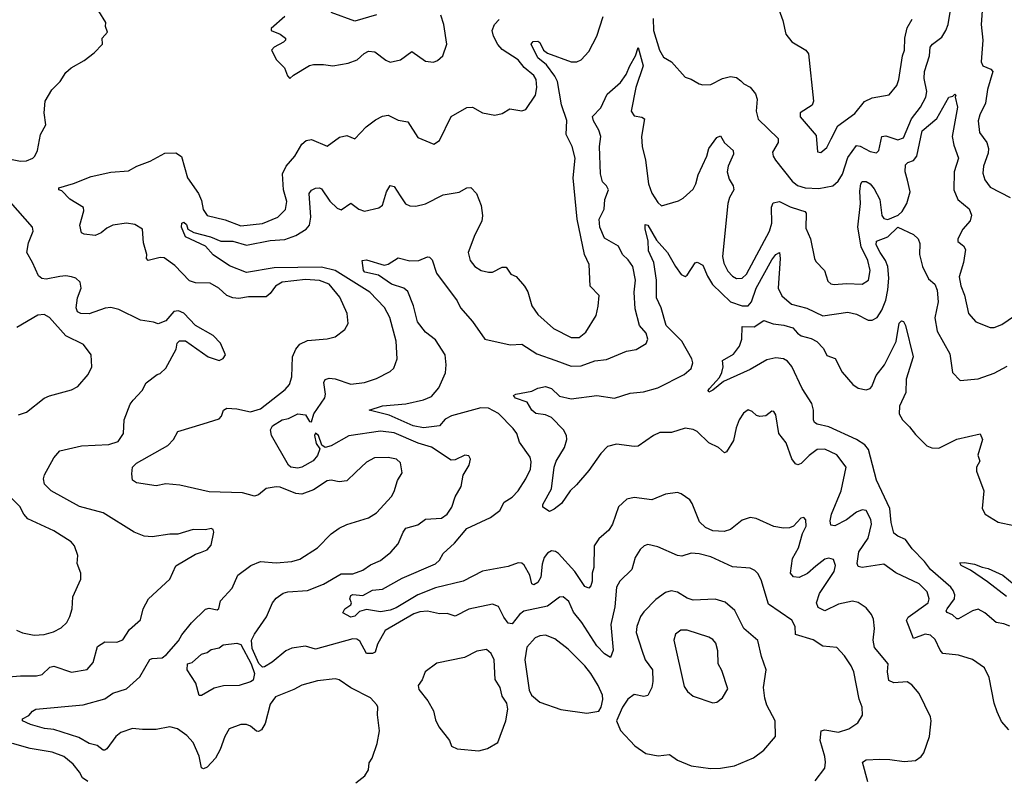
# Model space of a CAD drawing. Extents: x 1468344 to 1613994, y 525695 to 643861.
# Tile 259 of 427: x 1560581 to 1565587, y 592823 to 596689. Entities that reach past the tile are written whole.
import ezdxf

# ---------------------------------------------------------------- set-up
doc = ezdxf.new("R2010")
doc.units = 0

msp = doc.modelspace()

# ---------------------------------------------------------------- linework, layer by layer
at = {"layer": '0CON10XD'}
for points in [[(1563801.5, 596695), (1563803.2, 596635), (1563834.2, 596535), (1563855, 596498.6), (1563895.8, 596475.8), (1563965, 596397.5), (1563995, 596387.5), (1564035, 596362.5), (1564055, 596357.5), (1564095, 596360), (1564155, 596390), (1564195, 596400), (1564225.9, 596395.9), (1564248, 596378), (1564262.7, 596362.7), (1564295, 596346.7), (1564322.7, 596312.7), (1564331.4, 596285), (1564325.7, 596225), (1564335, 596184.2), (1564438.2, 596085), (1564437.5, 596065), (1564408.6, 596015), (1564411.4, 595995), (1564424.4, 595975), (1564509.2, 595869.2), (1564535, 595846.2), (1564575, 595835.3), (1564645, 595831.2), (1564715, 595845.5), (1564742.4, 595867.6), (1564765, 595904.3), (1564792, 595988), (1564835, 596050), (1564855, 596046.8), (1564905, 596019.1), (1564936.9, 596013.1), (1564950, 596025), (1564965, 596095.6), (1564985, 596098), (1565045, 596078.3), (1565075, 596088.8), (1565115, 596184.6), (1565160.9, 596245), (1565187.5, 596295), (1565193.6, 596325), (1565179.4, 596390.6), (1565181.1, 596425), (1565206.4, 596505), (1565210.6, 596549.4), (1565221.9, 596565), (1565269.3, 596600.7), (1565290.3, 596635), (1565301.2, 596665), (1565322.4, 596787.6)], [(1560535, 595979.5), (1560585, 595970.6), (1560615, 595972), (1560647.5, 595985), (1560657.5, 595995), (1560672.5, 596025), (1560686.7, 596105), (1560713.8, 596155), (1560706.4, 596216.4), (1560711.2, 596275), (1560745, 596333.3), (1560786.7, 596375), (1560815, 596420), (1560843.3, 596445), (1560908.3, 596481.7), (1560959.5, 596520.5), (1561002.5, 596565), (1561000, 596595), (1561027.5, 596625), (1561017.5, 596655), (1561018.8, 596675), (1560983, 596733)], [(1562395, 596714.2), (1562285, 596681.9), (1562165, 596726)], [(1564441.3, 596741.3), (1564461.4, 596685), (1564476.7, 596615), (1564507, 596577), (1564578.9, 596535), (1564591.9, 596515), (1564617.1, 596275), (1564610, 596255), (1564549.2, 596215), (1564550, 596195), (1564630.7, 596100.7), (1564637, 596017), (1564655, 596013.8), (1564685, 596040), (1564707.1, 596082.9), (1564740.8, 596149.2), (1564827.9, 596212.1), (1564876.9, 596273.1), (1564915, 596292.5), (1565002.2, 596307.8), (1565040, 596355), (1565051.5, 596385), (1565069.3, 596505), (1565079.2, 596535), (1565080.8, 596595), (1565093, 596647), (1565117.9, 596692.1)], [(1565474.6, 596734.6), (1565469.7, 596665), (1565478.4, 596585), (1565469.6, 596475), (1565478.6, 596455), (1565517.9, 596437.9), (1565529.5, 596425), (1565501.6, 596335), (1565490.9, 596265), (1565462.3, 596205), (1565454.6, 596175), (1565461.2, 596115), (1565497.7, 596065), (1565507.3, 596035), (1565505, 596011.2), (1565481.8, 595945), (1565478.6, 595908.6), (1565487.8, 595875), (1565515, 595837.1), (1565616.2, 595785)], [(1561930, 596705), (1561860, 596645), (1561860, 596635), (1561905, 596616.2), (1561932.5, 596595), (1561932.5, 596585), (1561922.5, 596575), (1561875, 596550), (1561861.2, 596535), (1561886.7, 596485), (1561927.5, 596445), (1561943, 596403), (1561955, 596390)], [(1561955, 596390), (1561973, 596407), (1562054.2, 596455.8), (1562075, 596462), (1562125, 596462), (1562173.9, 596453.9), (1562251.7, 596468.3), (1562296.7, 596485), (1562332.7, 596517.3), (1562355, 596528.8), (1562387.5, 596525), (1562442.7, 596482.7), (1562465, 596473.8), (1562517.5, 596485), (1562575, 596526.7), (1562645, 596478.8), (1562685, 596473.8), (1562705, 596481.2), (1562732, 596505), (1562752, 596565), (1562737.5, 596665), (1562721.7, 596711.7)], [(1562207.8, 596092.2), (1562245, 596100.8), (1562285, 596083.3), (1562342.9, 596145), (1562389.4, 596180.6), (1562425, 596198.1), (1562455, 596203.3), (1562505, 596179.2), (1562555, 596170), (1562605, 596090.8), (1562686.1, 596056.1), (1562715.5, 596075), (1562775, 596197.1), (1562855, 596243.1), (1562882.5, 596245), (1562935, 596215.8), (1562996.1, 596203.9), (1563035, 596212.5), (1563073.6, 596236.4), (1563135, 596226.7), (1563155, 596233.3), (1563204.4, 596305), (1563210.8, 596345), (1563207.5, 596385), (1563195.7, 596405), (1563145.8, 596445.8), (1563115, 596485.4), (1563035, 596538.2), (1563012.8, 596562.8), (1562990, 596605), (1562982.9, 596635), (1562995, 596664.4), (1563019.5, 596690.5)], [(1562515.7, 595794.3), (1562543.3, 595753.3), (1562565, 595743.1), (1562595, 595740.9), (1562645, 595753.5), (1562735, 595798.1), (1562815, 595812), (1562855, 595833.8), (1562875, 595836.7), (1562903.8, 595805), (1562926.7, 595745), (1562933.6, 595693.6), (1562930, 595665), (1562894.5, 595595), (1562861.9, 595505), (1562871.1, 595465), (1562894.7, 595434.7), (1562926.7, 595415), (1562965, 595405.7), (1562985, 595406), (1563035, 595432), (1563055, 595431.2), (1563077.5, 595395), (1563105, 595383.3), (1563148.1, 595335), (1563165.3, 595305.3), (1563184.5, 595235), (1563215, 595191.1), (1563295, 595119.5), (1563385, 595074.4), (1563425, 595072.9), (1563459.5, 595100.5), (1563512.2, 595185), (1563523.1, 595233.1), (1563526.6, 595286.6), (1563481.2, 595335), (1563476.8, 595445), (1563452.8, 595495), (1563415.9, 595675), (1563395.5, 595885), (1563405.5, 595985), (1563390, 596045), (1563359.6, 596105), (1563362.9, 596177.1), (1563335, 596255.8), (1563314.9, 596374.9), (1563302.1, 596402.1), (1563259.3, 596459.3), (1563214.8, 596495), (1563182.1, 596565), (1563191.8, 596578.2), (1563215, 596580), (1563225, 596573.3), (1563243.9, 596533.9), (1563265, 596518.2), (1563385, 596474.6), (1563414.6, 596475.4), (1563435.4, 596484.6), (1563475, 596527.5), (1563516.2, 596605), (1563548.5, 596705)], [(1564893.1, 592815), (1564865.6, 592914.4), (1564885, 592926.5), (1564955, 592930), (1565005, 592929.2), (1565077.9, 592917.9), (1565135, 592924.2), (1565165, 592944), (1565177.6, 592962.4), (1565206, 593045), (1565216, 593125), (1565212, 593145), (1565154.4, 593265), (1565117.4, 593307.4), (1565093.8, 593323.8), (1565025, 593319.2), (1564999.6, 593329.6), (1564992.9, 593375), (1564996.9, 593415), (1564927.3, 593497.3), (1564919.7, 593535), (1564927.8, 593595), (1564921.3, 593641.3), (1564912.7, 593665), (1564885, 593699.4), (1564845, 593727.1), (1564815, 593733.3), (1564745, 593718.2), (1564675, 593684.4), (1564641.2, 593701.2), (1564632.7, 593725), (1564647.1, 593772.9), (1564722.7, 593885), (1564728.7, 593915), (1564719.2, 593945), (1564695, 593952.5), (1564675, 593946.4), (1564628.2, 593911.8), (1564586.1, 593873.9), (1564545, 593854.6), (1564515, 593857.5), (1564500, 593875), (1564509.7, 593950.2), (1564540.3, 594005), (1564561.9, 594078.1), (1564580, 594115), (1564577.5, 594147.5), (1564568.3, 594158.3), (1564552.5, 594155), (1564515.8, 594114.2), (1564495, 594106.2), (1564465, 594104.3), (1564415, 594113.3), (1564325, 594153.3), (1564295, 594158.1), (1564254.4, 594145.6), (1564195, 594097.5), (1564162.5, 594087.5), (1564105, 594091.5), (1564068.3, 594108.3), (1564037.1, 594137.1), (1564000.6, 594230.6), (1563988.2, 594248.2), (1563945, 594279.4), (1563925.5, 594285.5), (1563865, 594277.5), (1563795, 594248.6), (1563705, 594260), (1563667.6, 594252.4), (1563625, 594213.8), (1563595.6, 594125), (1563577.1, 594095), (1563525, 594050), (1563501.1, 594015), (1563499.5, 593905), (1563491.1, 593875), (1563491.1, 593835), (1563485, 593811.2), (1563475, 593800), (1563455, 593808.6), (1563403.7, 593883.7), (1563321.2, 593975), (1563305, 593986.1), (1563285, 593988.8), (1563265, 593977.8), (1563247.3, 593955), (1563237.6, 593922.4), (1563230.8, 593855), (1563215, 593828.5), (1563195, 593816.7), (1563185, 593822), (1563174.7, 593865), (1563146.4, 593916.4), (1563135, 593926.4), (1563115, 593928.3), (1563065, 593910.2), (1562934.3, 593885.7), (1562835.2, 593834.8), (1562695, 593801.2), (1562605, 593766.3), (1562495, 593700.3), (1562465, 593688.2), (1562415, 593679.1), (1562345, 593690.6), (1562308.8, 593681.2), (1562285, 593657.5), (1562265, 593652.5), (1562224.2, 593675), (1562234.4, 593695), (1562264.3, 593715.7), (1562267.5, 593725), (1562258.9, 593745), (1562265, 593761.8), (1562275, 593767), (1562325, 593762.6), (1562375, 593789.2), (1562425, 593794), (1562525, 593849.6), (1562695, 593924), (1562715, 593941.5), (1562735, 593976.2), (1562791.2, 594028.8), (1562855, 594102.7), (1562975, 594158.9), (1563022, 594195), (1563045, 594237.1), (1563085, 594262.9), (1563115, 594294.5), (1563154.5, 594355), (1563178.5, 594405), (1563182.1, 594442.1), (1563175.7, 594465), (1563122.1, 594542.1), (1563108.2, 594585), (1563090.9, 594610.9), (1563015, 594686.7), (1562965, 594714.5), (1562925, 594715.4), (1562776, 594676), (1562745, 594657.8), (1562715, 594624.6), (1562635, 594614.2), (1562582.5, 594625), (1562459.4, 594679.4), (1562358.8, 594705), (1562425, 594726.2), (1562545, 594736.9), (1562633.9, 594756.1), (1562675, 594773.3), (1562712.7, 594817.3), (1562745.3, 594894.7), (1562750, 594935), (1562745.2, 594985.2), (1562695, 595061.5), (1562645, 595101.1), (1562603.5, 595153.5), (1562582.9, 595235), (1562555, 595307.7), (1562534.8, 595324.8), (1562471.5, 595345), (1562405, 595390.6), (1562336.4, 595406.4), (1562330, 595415), (1562322, 595465), (1562345, 595468.5), (1562435, 595442.2), (1562455, 595445.7), (1562505, 595478), (1562565, 595462.9), (1562610, 595465), (1562655, 595484), (1562665, 595482), (1562678, 595468), (1562701.1, 595401.1), (1562805, 595260), (1562821.9, 595225), (1562883.1, 595155), (1562945.7, 595065.7), (1563075, 595035.8), (1563135, 595040), (1563211.1, 594991.1), (1563307.1, 594957.1), (1563385, 594928.8), (1563435, 594930.3), (1563505, 594955.4), (1563565, 594962.2), (1563665.5, 595004.5), (1563715, 595012.9), (1563767, 595043), (1563774.2, 595065), (1563765.6, 595095), (1563732.9, 595135), (1563710.3, 595220.3), (1563704.7, 595305), (1563711.3, 595365), (1563698.5, 595435), (1563675, 595469.2), (1563645.6, 595495), (1563625, 595538.5), (1563555, 595578.2), (1563530, 595635), (1563527.3, 595675), (1563553.5, 595726.5), (1563556.8, 595775), (1563574.7, 595825), (1563565.3, 595845), (1563544, 595865), (1563533.8, 595905), (1563528.2, 596045), (1563536.1, 596095), (1563525, 596127.5), (1563497.8, 596175), (1563493.1, 596196.9), (1563535, 596241.2), (1563568.7, 596311.3), (1563635, 596370), (1563665, 596410.8), (1563682.7, 596455), (1563712.5, 596505), (1563725, 596547.5), (1563751.3, 596455), (1563714.2, 596345), (1563689.4, 596225), (1563705, 596201.2), (1563745, 596193.1), (1563757.1, 596185), (1563742.8, 596095), (1563745.8, 596045), (1563762.6, 595975), (1563778.9, 595855), (1563795, 595807.1), (1563825, 595760.8), (1563845, 595743.1), (1563930.9, 595769.1), (1563955, 595782), (1564005, 595826.9), (1564019.3, 595855), (1564029.9, 595900.1)], [(1564029.9, 595900.1), (1564075.4, 595995), (1564085.4, 596034.6), (1564125, 596091.1), (1564145, 596098), (1564165, 596063.3), (1564209.4, 596025), (1564209.5, 596005), (1564183.1, 595945), (1564178.5, 595915), (1564188.1, 595878.1), (1564208.5, 595845), (1564211.5, 595825), (1564189.3, 595785), (1564180.8, 595755), (1564154.8, 595485), (1564160.9, 595450.9), (1564181.2, 595411.2), (1564205, 595385.5), (1564225, 595373.6), (1564255, 595375.5), (1564276.1, 595395), (1564394.2, 595615), (1564404.8, 595655), (1564404.2, 595735.8), (1564411.9, 595758.1), (1564445, 595764.6), (1564497.6, 595737.6), (1564546.7, 595723.3), (1564572.9, 595715), (1564580.5, 595705), (1564578.8, 595628.8), (1564601.2, 595575), (1564622.5, 595475), (1564629.7, 595459.7), (1564672.5, 595415), (1564689.7, 595359.7), (1564705, 595345.8), (1564722.6, 595342.6), (1564785, 595347.9), (1564865, 595345.5), (1564896.4, 595365), (1564905.3, 595414.7), (1564893.2, 595465), (1564859.1, 595535), (1564842.7, 595635), (1564855.2, 595755), (1564852.1, 595817.9), (1564856.9, 595855), (1564865, 595867.1), (1564885, 595867.5), (1564905, 595855.5), (1564925, 595830), (1564953.8, 595775), (1564965, 595693.1), (1564975, 595679.1), (1564995, 595673.1), (1565048, 595695), (1565067.6, 595715), (1565090.9, 595755), (1565108.1, 595815), (1565095, 595872.9), (1565083.7, 595915), (1565085, 595951.2), (1565096.8, 595963.2), (1565126.2, 595973.8), (1565142.9, 595995), (1565170.3, 596125), (1565243.4, 596186.6), (1565305, 596296.2), (1565325, 596300), (1565335, 596310), (1565340, 596305), (1565337.5, 596295), (1565349.6, 596245), (1565322.1, 596095), (1565330.7, 596050.7), (1565354.5, 595985), (1565332.8, 595915), (1565330.8, 595825), (1565350.4, 595775), (1565407.8, 595727.7), (1565419.6, 595695), (1565412.9, 595667.1), (1565375.8, 595625), (1565350.8, 595575), (1565351.4, 595561.4), (1565379.7, 595539.7), (1565390.6, 595520.6), (1565380.4, 595455), (1565357.9, 595382.1), (1565366.3, 595336.4), (1565385, 595288.8), (1565404.3, 595195), (1565442.6, 595152.6), (1565515, 595124.3), (1565535, 595124.4), (1565575, 595140), (1565702.6, 595227.4)], [(1562289.4, 592810.6), (1562336.2, 592845), (1562353.9, 592876.1), (1562358.3, 592911.7), (1562373.3, 592935), (1562399.3, 593010.7), (1562410, 593075), (1562400, 593155), (1562402.5, 593195), (1562397, 593207), (1562365, 593242.5), (1562265, 593293.8), (1562205, 593333.8), (1562185, 593338.8), (1562095, 593328.8), (1562015, 593306.2), (1561975, 593284), (1561882.4, 593247.6), (1561855, 593210), (1561829.1, 593110.9), (1561809.8, 593080.2), (1561795, 593071.5), (1561785, 593072.9), (1561755, 593098.5), (1561735, 593107.1), (1561705, 593105.8), (1561646.2, 593085), (1561623.3, 593045), (1561600.8, 592979.2), (1561577.5, 592935), (1561535, 592889.4), (1561515, 592880.8), (1561506, 592886), (1561493.5, 592945), (1561462.9, 593015), (1561430.2, 593050.2), (1561383.8, 593085), (1561345, 593095.5), (1561275, 593080.7), (1561205, 593080.8), (1561155, 593086.7), (1561095, 593065.3), (1561070, 593045), (1561025, 592982.2), (1561014.5, 592975.5), (1561005, 592976.4), (1560975, 592999.6), (1560935, 593010), (1560881.2, 593041.2), (1560755, 593080.9), (1560706.8, 593086.8), (1560636.6, 593106.6), (1560596.2, 593125), (1560596.2, 593135), (1560628.3, 593151.7), (1560646.2, 593175), (1560662.5, 593185), (1560903.8, 593206.2), (1561013.5, 593236.5), (1561055, 593265.8), (1561125, 593287.1), (1561191.6, 593348.4), (1561243, 593437), (1561255, 593442.7), (1561305, 593445.4), (1561328.3, 593461.7), (1561388.5, 593531.5), (1561405, 593562.5), (1561455, 593622.9), (1561525, 593692.2), (1561545, 593697.5), (1561585, 593690), (1561594.4, 593695.6), (1561602.9, 593735), (1561660.9, 593799.1), (1561689.4, 593865), (1561756, 593914), (1561805, 593934.6), (1561885, 593927.9), (1561965, 593934.6), (1562005, 593946.5), (1562095.6, 594005), (1562165, 594075.5), (1562205, 594104.3), (1562245, 594122.9), (1562355, 594156.7), (1562395, 594181.9), (1562470.8, 594265), (1562485, 594291.2), (1562502.3, 594347.7), (1562526.2, 594385), (1562517, 594437), (1562496.7, 594455), (1562455, 594464.4), (1562385, 594461.5), (1562345, 594439.4), (1562290.9, 594389.1), (1562244.4, 594345.6), (1562205, 594339.4), (1562165, 594348.6), (1562145, 594345.6), (1562075, 594299.4), (1562015, 594277.1), (1561985, 594280.5), (1561905, 594312.7), (1561885.3, 594315.3), (1561835, 594305.5), (1561795, 594273.3), (1561775, 594266.4), (1561714.7, 594284.7), (1561545, 594290), (1561395, 594323.6), (1561325, 594330), (1561275, 594320), (1561174.6, 594334.6), (1561155, 594348.8), (1561150.5, 594380.5), (1561154.7, 594415.3), (1561174.4, 594435), (1561334.5, 594525), (1561362.7, 594555), (1561385, 594596), (1561513.8, 594635), (1561595, 594660.8), (1561606.4, 594673.6), (1561618, 594705), (1561635, 594714.4), (1561685, 594710.8), (1561755, 594695.5), (1561805, 594711.4), (1561931.3, 594808.7), (1561952.5, 594835), (1561965.6, 594874.4), (1561968.9, 594975), (1561984.4, 595015), (1562005, 595039.2), (1562045, 595058.1), (1562143.7, 595066.3), (1562185, 595076.5), (1562234.3, 595115), (1562251.9, 595145), (1562245.5, 595195), (1562208.8, 595278.8), (1562154.8, 595344.8), (1562105, 595364.3), (1562035, 595368.5), (1561915, 595354.7), (1561880.9, 595335), (1561855, 595296.7), (1561835, 595280.5), (1561745, 595280.3), (1561695, 595272.5), (1561665, 595276.1), (1561635, 595287.1), (1561594.4, 595325), (1561549.2, 595349.1), (1561475, 595351.9), (1561445, 595361.3), (1561370.1, 595440.1), (1561315, 595478.6), (1561295, 595480), (1561235, 595465.5), (1561226.4, 595475), (1561226.8, 595495), (1561211.4, 595555), (1561205.6, 595625), (1561167.4, 595647.4), (1561125, 595655.5), (1561055.5, 595644.5), (1561025, 595630), (1560996, 595605), (1560965, 595592.9), (1560908.3, 595598.3), (1560895, 595606.2), (1560887.5, 595645), (1560907.7, 595717.7), (1560905.8, 595735), (1560836.9, 595776.9), (1560795, 595820), (1560780, 595825), (1560780, 595835), (1560855, 595856.2), (1560945, 595892.2), (1561045, 595914.5), (1561135, 595920.5), (1561177.5, 595945), (1561245, 595970), (1561319, 596011), (1561375, 596013.2), (1561404, 595994), (1561434.6, 595885), (1561489.6, 595805), (1561505, 595770), (1561513.5, 595725), (1561534.4, 595694.4), (1561625, 595672.2), (1561705, 595641), (1561815, 595653.2), (1561894.3, 595685), (1561932.7, 595725), (1561939.1, 595765), (1561922.4, 595825), (1561916.9, 595905), (1561935.9, 595944.1), (1561979.6, 595995), (1562015, 596056.7), (1562037.5, 596075), (1562065, 596080.8), (1562145, 596046), (1562207.8, 596092.2)], [(1564625, 592820), (1564674.2, 592885), (1564678.9, 592915), (1564675, 592943.3), (1564650.5, 593025), (1564656.2, 593073.8), (1564675, 593080), (1564745, 593066.9), (1564796.7, 593085), (1564842, 593115), (1564865.5, 593154.5), (1564864.4, 593195), (1564849.2, 593235), (1564821.9, 593375), (1564808.9, 593405), (1564774.5, 593455), (1564735, 593497.5), (1564665, 593505.4), (1564615, 593537.6), (1564524.8, 593564.8), (1564523.2, 593605), (1564506.4, 593636.4), (1564388.3, 593718.3), (1564351.7, 593841.7), (1564334.3, 593874.3), (1564318.8, 593888.8), (1564295, 593901.2), (1564205, 593908), (1564095, 593959.4), (1564035, 593974), (1563995, 593976.7), (1563947.3, 593962.7), (1563925, 593965.7), (1563825, 594008.9), (1563775, 594022), (1563756.7, 594015), (1563735, 593996.2), (1563710.8, 593955), (1563694.2, 593895), (1563632.9, 593835), (1563615.4, 593805), (1563607.6, 593705), (1563587, 593615), (1563597.7, 593485), (1563585, 593448), (1563555, 593465.5), (1563515, 593506.2), (1563440, 593625), (1563397.2, 593677.2), (1563372.6, 593732.6), (1563345, 593756.2), (1563325, 593754.4), (1563265, 593708), (1563145, 593682.2), (1563121.8, 593665), (1563085, 593617.5), (1563065, 593621.8), (1563042.4, 593652.4), (1563015, 593706.2), (1562985, 593718.1), (1562865, 593692.9), (1562795, 593657.3), (1562755, 593671.6), (1562715, 593669.3), (1562655, 593683.3), (1562615, 593680), (1562585, 593669), (1562440, 593585), (1562400, 593515), (1562388.2, 593475), (1562375, 593467.1), (1562345, 593467.1), (1562310.2, 593530.2), (1562295, 593539.7), (1562275, 593541.7), (1562085, 593490.3), (1562035, 593504.8), (1561964.8, 593495.2), (1561935, 593481.2), (1561865, 593423.4), (1561825, 593398.9), (1561815, 593398.4), (1561796.9, 593416.9), (1561762.9, 593492.9), (1561758.9, 593535), (1561775.4, 593565), (1561835.7, 593654.3), (1561866.2, 593725), (1561885, 593748.5), (1561920.8, 593775), (1561945, 593781.5), (1562045, 593787.5), (1562125, 593819.2), (1562215, 593873.1), (1562275, 593872.5), (1562325, 593891.9), (1562365, 593917.8), (1562415, 593939.4), (1562468.1, 593981.9), (1562505.6, 594025), (1562530, 594085), (1562545, 594104.2), (1562605, 594121.9), (1562645, 594150), (1562725, 594155.6), (1562754.7, 594175.3), (1562778.1, 594211.9), (1562796, 594264), (1562825, 594316.2), (1562836.6, 594373.4), (1562865.8, 594425), (1562873.3, 594455), (1562865, 594472.5), (1562845, 594476.2), (1562795, 594452), (1562775, 594450.8), (1562674.4, 594515.6), (1562606.7, 594536.7), (1562485, 594590), (1562415, 594597.3), (1562255, 594574.2), (1562165, 594522.9), (1562135, 594514.6), (1562117.3, 594527.3), (1562099.6, 594575), (1562085, 594588.3), (1562080.7, 594575), (1562088.8, 594535), (1562107.8, 594507.7), (1562095.6, 594474.4), (1562073.6, 594446.4), (1562015, 594414.5), (1561995, 594408.9), (1561959.2, 594415), (1561947.5, 594425), (1561861.2, 594575), (1561856.2, 594605), (1561867.1, 594625), (1561915, 594654.5), (1561947.7, 594662.3), (1561995, 594684.9), (1562035, 594680.7), (1562055, 594647.1), (1562065, 594645.4), (1562077.4, 594685), (1562132.7, 594767.3), (1562135.8, 594785), (1562128.2, 594845), (1562135, 594860.6), (1562155, 594867.7), (1562185, 594863.8), (1562265, 594837.1), (1562335, 594845.4), (1562395, 594864.6), (1562465, 594901.1), (1562482.6, 594917.4), (1562500, 594965), (1562495.4, 595055.4), (1562462.5, 595175), (1562435.8, 595225.8), (1562361.1, 595305), (1562185, 595415.1), (1562115, 595431.6), (1561875, 595427.4), (1561735, 595403.6), (1561647.5, 595437.5), (1561565, 595493.1), (1561525, 595538.2), (1561424.6, 595585), (1561404.6, 595635.4), (1561405.7, 595654.3), (1561415, 595659.4), (1561428.5, 595648.5), (1561436, 595625), (1561467, 595607), (1561551.4, 595585), (1561603.3, 595563.3), (1561665, 595563.8), (1561735, 595542.5), (1561855, 595566.7), (1561928.8, 595571.2), (1561985, 595591.8), (1562037.8, 595625), (1562054.7, 595645.3), (1562062.2, 595685), (1562053.5, 595805), (1562065, 595822.5), (1562085, 595833.1), (1562105, 595834.4), (1562115, 595828.6), (1562157.4, 595767.4), (1562195, 595731.4), (1562215, 595722.9), (1562265, 595755.8), (1562305, 595725.8), (1562335, 595715.8), (1562406.8, 595733.2), (1562425, 595746.7), (1562445.6, 595815), (1562465, 595846.2), (1562485, 595842), (1562515.7, 595794.3)], [(1560525, 593348.2), (1560585, 593354.6), (1560666.2, 593353.8), (1560695, 593361.5), (1560735, 593398.5), (1560755, 593403.6), (1560845, 593372.3), (1560925, 593386.7), (1560955, 593422), (1560976.5, 593503.5), (1561013.6, 593526.4), (1561074.5, 593525.5), (1561105, 593536.9), (1561139.8, 593590.2), (1561195, 593638.8), (1561208.5, 593695), (1561236.7, 593745), (1561343.8, 593845), (1561375, 593913.8), (1561475, 593972), (1561501.2, 593981.2), (1561535, 593993.8), (1561555, 594017.5), (1561568, 594085), (1561565, 594097.5), (1561555, 594103.3), (1561525, 594096.7), (1561462.3, 594097.7), (1561385, 594074), (1561345, 594074.2), (1561255, 594060), (1561214.4, 594064.4), (1561163.3, 594085), (1561005, 594183.3), (1560885, 594214.7), (1560741.4, 594295), (1560707.4, 594327.4), (1560702.2, 594355), (1560707.8, 594375), (1560755, 594462), (1560785, 594498), (1560895, 594523.8), (1561035, 594529.1), (1561081.4, 594545), (1561108.1, 594585), (1561112.5, 594655), (1561143.3, 594735), (1561157.5, 594755), (1561203.8, 594805), (1561225, 594842.5), (1561280, 594885), (1561295, 594890), (1561325, 594917.5), (1561376.2, 595015), (1561382.5, 595045), (1561393.9, 595056.1), (1561425, 595056.2), (1561540, 594975), (1561595, 594957.5), (1561615, 594967.5), (1561626.7, 594985), (1561601.4, 595045), (1561565, 595084.2), (1561474.4, 595134.4), (1561415, 595196.7), (1561389.3, 595209.3), (1561365, 595206.2), (1561325, 595158.8), (1561285, 595142.5), (1561261.7, 595151.7), (1561195, 595162), (1561085.3, 595215.3), (1561045, 595225.4), (1561015, 595223.2), (1560935, 595193.8), (1560891.2, 595195), (1560875.7, 595205), (1560867.5, 595225), (1560874.6, 595275.4), (1560892.9, 595325), (1560888.8, 595355), (1560866.7, 595375), (1560845, 595382.9), (1560815, 595387.8), (1560785.4, 595384.6), (1560715, 595370.4), (1560693.9, 595373.9), (1560676.4, 595386.4), (1560646.7, 595455), (1560617.1, 595505), (1560625.6, 595555), (1560649.5, 595615), (1560645.6, 595635), (1560535, 595762.2)], [(1565610.2, 593080.2), (1565572.1, 593122.1), (1565550.9, 593170.9), (1565535.3, 593215.3), (1565510.6, 593345), (1565486, 593395), (1565425, 593437.1), (1565355, 593459.4), (1565275, 593468.1), (1565260.5, 593485), (1565235, 593539.2), (1565211.2, 593561.2), (1565185, 593565.4), (1565125, 593544.2), (1565100.5, 593609.5), (1565089.2, 593635), (1565098, 593652), (1565200.8, 593725), (1565205.4, 593745), (1565195, 593781.4), (1565155, 593820.8), (1565035, 593877.1), (1564975, 593922.3), (1564865, 593904.1), (1564845, 593909.4), (1564839.7, 593925), (1564847.1, 593985), (1564895, 594053.1), (1564911.4, 594125), (1564908.8, 594148.8), (1564884.6, 594194.6), (1564865, 594198.1), (1564835, 594185.7), (1564785, 594147.5), (1564725, 594115.6), (1564705, 594120), (1564701.6, 594141.6), (1564708.3, 594175), (1564758.4, 594295), (1564782.9, 594415), (1564735, 594477.8), (1564675.4, 594505.4), (1564635.3, 594504.7), (1564595, 594474.1), (1564555, 594432.9), (1564536.7, 594426.7), (1564525, 594431.9), (1564506.5, 594456.5), (1564477.6, 594537.6), (1564440, 594585), (1564425, 594680), (1564415, 594697.5), (1564405, 594700), (1564374.1, 594675.9), (1564345, 594671.4), (1564326.6, 594676.6), (1564305, 594697.5), (1564285, 594706), (1564261.7, 594688.3), (1564239.2, 594655), (1564223.1, 594615), (1564209.8, 594550.2), (1564175, 594493.3), (1564165, 594486.7), (1564134.4, 594514.4), (1564085, 594538.1), (1564025, 594595.8), (1564005, 594605.8), (1563965, 594613.5), (1563895, 594590.8), (1563835, 594590.2), (1563804, 594576), (1563725, 594522.2), (1563705, 594518.9), (1563615, 594531.1), (1563570.3, 594519.7), (1563535.4, 594484.6), (1563475, 594397.5), (1563412.5, 594325), (1563380, 594295), (1563335, 594230), (1563298.8, 594201.2), (1563275, 594190), (1563241.7, 594211.7), (1563241.2, 594225), (1563285.6, 594305), (1563298.2, 594415), (1563309.4, 594445), (1563350.8, 594515), (1563362.5, 594555), (1563361.9, 594575), (1563345.2, 594605.2), (1563285, 594666.8), (1563255, 594680.4), (1563205, 594688.1), (1563185.6, 594705), (1563162.1, 594745), (1563102.5, 594765), (1563091.9, 594778.1), (1563103.6, 594786.4), (1563185, 594800.9), (1563215, 594816.7), (1563255, 594825.2), (1563285, 594815.3), (1563325, 594776.2), (1563385, 594762.5), (1563515, 594778.1), (1563605, 594764.7), (1563685, 594791.2), (1563752.4, 594797.6), (1563825, 594817.3), (1563959.2, 594885), (1563995, 594916), (1564004.4, 594945), (1563999.1, 594965), (1563947.6, 595055), (1563868.5, 595135), (1563842.9, 595225), (1563818.9, 595275), (1563818.7, 595365), (1563805.4, 595455), (1563778, 595515), (1563776.9, 595565), (1563760.4, 595625), (1563761.7, 595648.3), (1563775, 595644.2), (1563818, 595568), (1563875, 595506.5), (1563914.8, 595434.8), (1563945, 595394.4), (1563965, 595384.3), (1563975, 595390.8), (1564015, 595452.5), (1564025, 595456.7), (1564055, 595441.2), (1564077.7, 595385), (1564103.7, 595343.7), (1564195, 595255.3), (1564255, 595234.3), (1564285, 595234.7), (1564301.1, 595255), (1564326.1, 595325), (1564405, 595468.5), (1564425, 595495.6), (1564445, 595506.2), (1564448.2, 595475), (1564437.8, 595325), (1564456.2, 595286.2), (1564505, 595242.9), (1564583.1, 595223.1), (1564664, 595184), (1564792.4, 595202.4), (1564835, 595192.7), (1564895, 595161.9), (1564915, 595161.1), (1564940.6, 595175), (1564965, 595213.1), (1564985, 595262.9), (1564994.5, 595315.5), (1564999.6, 595375), (1564994.8, 595434.8), (1564983.8, 595465), (1564956.5, 595506.5), (1564935.4, 595545), (1564937.3, 595562.7), (1564995, 595586.1), (1565045, 595635.2), (1565125, 595597.4), (1565149.5, 595575), (1565158, 595552), (1565155.9, 595495), (1565171.8, 595435), (1565202.4, 595372.4), (1565234.5, 595344.5), (1565246.2, 595315), (1565250.7, 595255), (1565234.1, 595174.1), (1565245.3, 595105.3), (1565310.6, 594990.6), (1565324, 594895), (1565362.5, 594855), (1565455, 594864.4), (1565535, 594892.9), (1565602.4, 594927.6)], [(1560575, 594680.8), (1560615, 594694), (1560705, 594765.6), (1560732, 594778), (1560845, 594807.1), (1560876, 594825), (1560930, 594885), (1560948, 594925), (1560944, 594985), (1560905, 595038), (1560815, 595081.5), (1560732, 595175), (1560705, 595190), (1560673, 595187), (1560566.2, 595125)], [(1565615, 593606.2), (1565585, 593618.8), (1565545, 593625.4), (1565488.1, 593675), (1565455, 593692.3), (1565425.8, 593685), (1565355, 593644.5), (1565345, 593644.4), (1565323.5, 593663.5), (1565296, 593676), (1565291.5, 593685), (1565296, 593695), (1565333.4, 593745), (1565334.8, 593765), (1565327.5, 593787.5), (1565315.5, 593805.5), (1565212.2, 593895), (1565182, 593935), (1565118.8, 593998.8), (1565085, 594047.5), (1565045, 594064.5), (1565025, 594080), (1565012.6, 594132.6), (1565005.6, 594205), (1564937.9, 594347.9), (1564896.1, 594505), (1564878.6, 594528.6), (1564836, 594556), (1564695, 594618.9), (1564635, 594632.8), (1564621.8, 594641.8), (1564616.8, 594655), (1564617.6, 594705), (1564608.1, 594738.1), (1564559.8, 594815), (1564507.1, 594927.1), (1564485, 594954.1), (1564465, 594965.8), (1564425, 594971.1), (1564380.6, 594959.4), (1564295, 594911.7), (1564159.5, 594850.5), (1564105, 594805.4), (1564085, 594796.2), (1564082.1, 594805), (1564087.7, 594815), (1564138.8, 594871.2), (1564150.8, 594895), (1564158.1, 594925), (1564155, 594957.5), (1564210.3, 594989.7), (1564240, 595030), (1564252.1, 595065), (1564255, 595130), (1564315, 595127.3), (1564365, 595160.8), (1564412.8, 595142.8), (1564466.2, 595136.2), (1564512.7, 595122.7), (1564535.4, 595095), (1564555, 595081.7), (1564605, 595069), (1564633.4, 595053.4), (1564667.2, 595017.2), (1564685, 594981.9), (1564727.8, 594967.8), (1564763.3, 594896.7), (1564816.5, 594835), (1564845, 594815.4), (1564885, 594807.8), (1564905, 594814.3), (1564913.1, 594825), (1564935, 594880), (1564978.7, 594935), (1565037.1, 595052.9), (1565052.7, 595147.3), (1565065, 595158.6), (1565075, 595154.3), (1565084.5, 595135), (1565123.1, 594975), (1565087.6, 594862.4), (1565086.9, 594795), (1565054.7, 594725), (1565052.7, 594685), (1565068.8, 594655), (1565105, 594620.5), (1565135, 594580.4), (1565193.8, 594523.8), (1565217.9, 594512.1), (1565255, 594511.5), (1565345, 594556.2), (1565465, 594583.3), (1565475.8, 594555), (1565453.3, 594475), (1565462.5, 594445), (1565446.2, 594413.8), (1565446, 594395), (1565483.8, 594295), (1565474, 594205), (1565490, 594175), (1565555.7, 594135.7), (1565635, 594118.1)], [(1560655, 593561.4), (1560705, 593564.5), (1560752.8, 593577.2), (1560791.7, 593598.3), (1560820, 593625), (1560836.7, 593655), (1560848.5, 593695), (1560851.1, 593755), (1560892.5, 593845), (1560891.4, 593875), (1560874, 593925), (1560876.2, 593965), (1560860, 594015), (1560843.3, 594035), (1560755, 594090.6), (1560622.6, 594152.6), (1560602.5, 594175), (1560581.4, 594215), (1560541.4, 594255)], [(1565597.7, 593757.7), (1565501.2, 593831.2), (1565415, 593891.2), (1565367.5, 593915), (1565361.7, 593928.3), (1565385, 593930), (1565435, 593921.2), (1565475, 593906.7), (1565505, 593900), (1565580, 593865), (1565638.1, 593818.1)], [(1564093.4, 592883.4), (1564145, 592884.4), (1564215, 592897.1), (1564312.7, 592937.3), (1564365, 592976.2), (1564424.2, 593045.8), (1564422.9, 593125), (1564380, 593205), (1564369.7, 593239.7), (1564363.5, 593295), (1564375.8, 593385), (1564352.4, 593452.4), (1564334, 593534), (1564263.1, 593595), (1564216.8, 593686.8), (1564167.8, 593727.8), (1564117, 593743), (1564005, 593738.8), (1563975, 593748.5), (1563925, 593778.8), (1563893.6, 593786.4), (1563865, 593777.1), (1563815, 593741.4), (1563755, 593680), (1563738.2, 593655), (1563719.1, 593605), (1563715.5, 593575), (1563744.6, 593485), (1563761.5, 593435), (1563798.7, 593385), (1563800.6, 593325), (1563795.3, 593295), (1563775, 593253.3), (1563755, 593248.8), (1563705, 593258.5), (1563672.5, 593235), (1563645.6, 593195), (1563616.2, 593125), (1563635, 593076.7), (1563708.8, 592998.8), (1563765, 592960), (1563827.7, 592947.7), (1563885, 592954.3), (1563925, 592925.7), (1563995, 592896.9), (1564093.4, 592883.4)], [(1560565, 593586), (1560595, 593572.5), (1560655, 593561.4)], [(1564105, 593216.7), (1564125, 593220), (1564155, 593242), (1564182, 593288), (1564151.1, 593381.1), (1564132.9, 593415), (1564131.1, 593481.1), (1564119.8, 593519.8), (1564105, 593539.2), (1564085, 593550.6), (1563975, 593586.9), (1563943.2, 593586.8), (1563916, 593565), (1563907.5, 593535), (1563959.7, 593299.7), (1563975.8, 593275), (1564005, 593250), (1564105, 593216.7)], [(1561493.3, 593253.3), (1561477, 593317), (1561432.5, 593385), (1561433.8, 593415), (1561458, 593422), (1561505, 593463.5), (1561535, 593472), (1561555, 593488), (1561595, 593496.8), (1561615, 593510.9), (1561685, 593519.4), (1561705, 593512.9), (1561758.5, 593415), (1561774.2, 593365), (1561767.6, 593332.4), (1561755, 593323.1), (1561696.2, 593305), (1561617.2, 593302.8), (1561569.1, 593290.9), (1561505, 593253.8), (1561493.3, 593253.3)], [(1563465, 593163.8), (1563525.7, 593174.3), (1563537.5, 593195), (1563545.5, 593234.5), (1563544.4, 593255), (1563521.8, 593305), (1563485, 593365.8), (1563454.3, 593405), (1563369.1, 593489.1), (1563302.6, 593542.6), (1563255, 593560), (1563225, 593557.8), (1563202.8, 593547.2), (1563159.5, 593500.5), (1563148.9, 593435), (1563170.7, 593280.7), (1563182.5, 593255), (1563225, 593220), (1563332.7, 593182.7), (1563465, 593163.8)], [(1562915, 592973.3), (1562960, 592985), (1563012.5, 593015), (1563052.5, 593125), (1563062.5, 593185), (1563057.5, 593215), (1563035, 593250), (1563023.3, 593295), (1562998.8, 593335), (1562993.3, 593435), (1562978.3, 593468.3), (1562955, 593487.5), (1562905, 593480), (1562842.3, 593447.7), (1562702.3, 593417.7), (1562642.5, 593375), (1562626.7, 593333.3), (1562607.5, 593305), (1562610, 593285), (1562656.2, 593226.2), (1562685.9, 593175.9), (1562695, 593130), (1562712.5, 593095), (1562766.1, 593026.1), (1562777, 592997), (1562805, 592983.3), (1562915, 592973.3)], [(1560927.4, 592817.4), (1560900, 592835), (1560885.6, 592865), (1560852.2, 592905), (1560805, 592943.8), (1560745.8, 592965.8), (1560635, 592984.7), (1560545, 593010.3)]]:
    msp.add_lwpolyline(points, dxfattribs=at)

doc.saveas('drawing.dxf')
